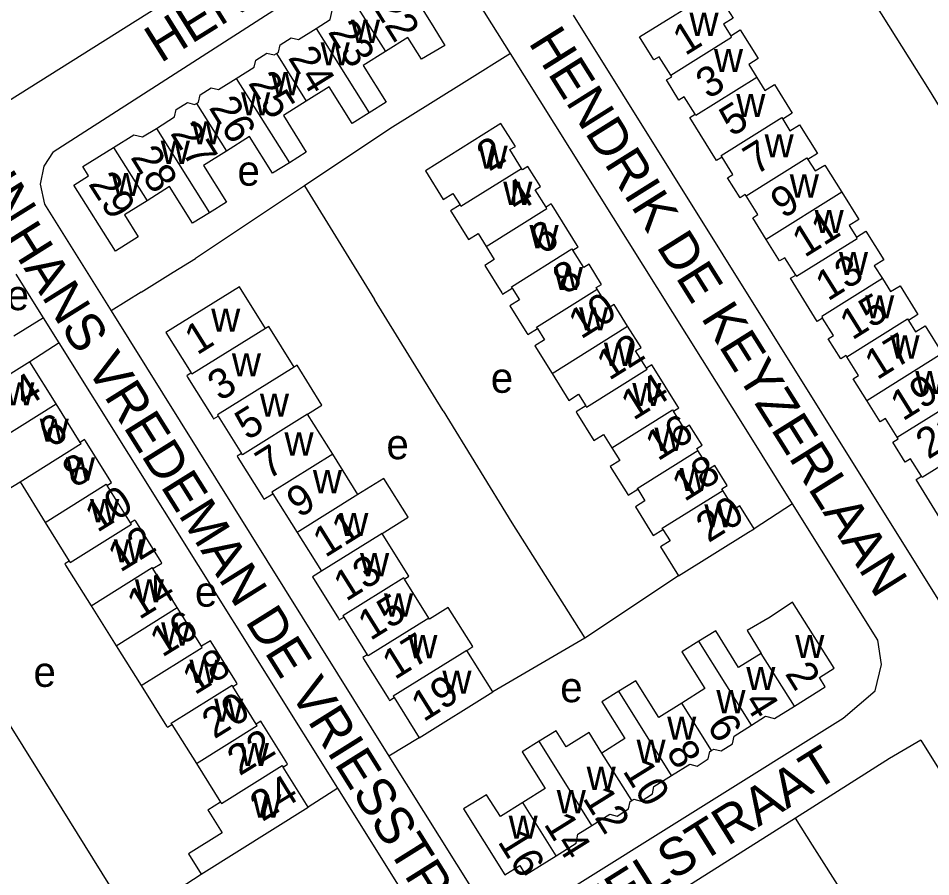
# Model space of a CAD drawing. Extents: x 159294 to 161936, y 384538 to 386517.
# Drawn here: x 159845.8 to 159966.9, y 385798.5 to 385912.5 of the extents above; entities that cross this region are included whole.
import ezdxf

# ---------------------------------------------------------------- set-up
doc = ezdxf.new("R2010")
doc.units = 0
for name, color, linetype in [('BLT_Basislijn', 7, 'Continuous'), ('BLT_Bebouwing', 7, 'Continuous'), ('BLT_Centroide', 7, 'Continuous'), ('BLT_Huisnummer', 7, 'Continuous'), ('BLT_Huisnummer_ tussenligend', 7, 'Continuous'), ('BLT_Onderverdeling_panden', 7, 'Continuous'), ('BLT_Straatnaam', 7, 'Continuous')]:
    doc.layers.add(name, color=color, linetype=linetype)

msp = doc.modelspace()

# ---------------------------------------------------------------- linework, layer by layer
at = {"layer": 'BLT_Basislijn'}
for p, q in [((159911.1, 385907.81), (159905.3, 385904.18)), ((159895.07, 385897.81), (159883.74, 385890.26)), ((159883.74, 385890.26), (159869.28, 385880.62)), ((159883.74, 385890.26), (159893.03, 385875.17)), ((159862.08, 385876.15), (159858.07, 385873.64)), ((159902.17, 385860.36), (159893.03, 385875.17)), ((159849.12, 385872.73), (159845.17, 385870.3)), ((159851.19, 385869.41), (159847.3, 385866.89)), ((159902.17, 385860.36), (159911.28, 385845.49)), ((159948.51, 385848.05), (159943.44, 385844.73)), ((159911.28, 385845.49), (159920.95, 385830.19)), ((159933.4, 385838.47), (159920.95, 385830.19)), ((159920.95, 385830.19), (159908.74, 385823.06)), ((159915.5, 385794.73), (159955.22, 385819.57)), ((159898.98, 385816.97), (159894.95, 385814.53)), ((159965.53, 385816.65), (159961.4, 385814.2)), ((159965.53, 385816.65), (159974.22, 385802.74)), ((159961.4, 385814.2), (159948.91, 385806.32)), ((159860.71, 385792.84), (159848.33, 385812.79)), ((159888.18, 385810.29), (159884.24, 385807.76)), ((159948.91, 385806.32), (159910.63, 385782.14)), ((159860.71, 385792.84), (159870.02, 385798.86))]:
    msp.add_line(p, q, dxfattribs=at)
for points in [[(159896.79, 385934.46), (159842.89, 385900.52), (159841.94, 385900.2), (159815.28, 385942.76), (159803.88, 385961.6)], [(159850.38, 385894.74), (159891.68, 385921.31)], [(159911.1, 385907.81), (159902.7, 385921.22)], [(159966.7, 385902.97), (159958.62, 385915.85), (159958.02, 385916.79)], [(159991.52, 385807.11), (159988.45, 385805.85), (159987, 385806.01), (159985.35, 385807.31), (159919.44, 385912.9)], [(159948.51, 385848.05), (159942.35, 385857.91), (159911.1, 385907.81)], [(159905.3, 385904.18), (159900.83, 385901.4), (159895.07, 385897.81)], [(159976.98, 385886.22), (159976.36, 385887.21), (159966.7, 385902.97)], [(159850.38, 385894.74), (159849.13, 385892.84), (159848.65, 385890.45), (159849.22, 385887.82), (159858.07, 385873.64)], [(159862.08, 385876.15), (159866.32, 385878.79), (159869.28, 385880.62)], [(159849.12, 385872.73), (159845.5, 385878.52)], [(159858.07, 385873.64), (159894.95, 385814.53)], [(159851.19, 385869.41), (159849.12, 385872.73)], [(159888.18, 385810.29), (159851.19, 385869.41)], [(159959.83, 385829.92), (159948.51, 385848.05)], [(159955.22, 385819.57), (159959.49, 385823.19), (159960.31, 385826.72), (159959.83, 385829.92)], [(159848.33, 385812.79), (159842.33, 385822.34), (159841.82, 385823.15)], [(159894.95, 385814.53), (159906.2, 385796.5)], [(159899.56, 385792.1), (159888.18, 385810.29)], [(159953.23, 385791.35), (159954.25, 385795.24), (159955.41, 385796.03), (159951.16, 385802.73), (159948.91, 385806.32)]]:
    msp.add_lwpolyline(points, dxfattribs=at)
at = {"layer": 'BLT_Bebouwing'}
for points in [[(159890.05, 385915.15), (159894.14, 385917.71), (159894.91, 385916.48), (159896.88, 385917.71), (159900.56, 385911.83)], [(159932.36, 385904.93), (159930.83, 385907.39), (159930.11, 385906.98), (159928.21, 385910.02), (159938.25, 385916.29), (159940.62, 385912.49), (159939.35, 385911.69), (159940.31, 385910.15)], [(159885.28, 385911.14), (159887.14, 385912.32), (159887.42, 385913.51), (159890.05, 385915.15)], [(159880.01, 385907.83), (159880.29, 385908), (159880.5, 385908.97), (159882, 385909.89), (159882.96, 385909.67), (159885.28, 385911.14)], [(159900.56, 385911.83), (159902.36, 385908.89), (159899.29, 385907.05), (159897.48, 385909.95), (159894.5, 385908.09)], [(159940.31, 385910.15), (159941.55, 385910.94), (159943.96, 385907.14), (159942.7, 385906.34), (159943.76, 385904.64)], [(159874.69, 385904.51), (159877.06, 385905.99), (159877.28, 385906.94), (159878.76, 385907.88), (159879.71, 385907.65), (159880.01, 385907.83)], [(159894.5, 385908.09), (159891.53, 385906.23), (159894.58, 385901.35), (159892.33, 385899.95)], [(159869.41, 385901.2), (159869.67, 385901.36), (159869.9, 385902.32), (159871.38, 385903.27), (159872.32, 385903.03), (159874.69, 385904.51)], [(159935.58, 385899.78), (159934.15, 385902.08), (159933.44, 385901.64), (159931.79, 385904.3), (159932.49, 385904.74), (159932.36, 385904.93)], [(159943.76, 385904.64), (159944.84, 385902.9), (159946.12, 385903.69), (159948.49, 385899.9), (159947.22, 385899.1)], [(159892.33, 385899.95), (159890.09, 385898.54), (159887.04, 385903.41), (159883.99, 385901.51)], [(159883.99, 385901.51), (159880.94, 385899.6), (159883.99, 385894.72), (159881.75, 385893.32)], [(159864.09, 385897.88), (159866.51, 385899.4), (159866.73, 385900.36), (159868.22, 385901.3), (159869.16, 385901.05), (159869.41, 385901.2)], [(159939.16, 385894.07), (159938.45, 385893.63), (159934.88, 385899.34), (159935.58, 385899.78)], [(159947.22, 385899.1), (159948.18, 385897.56), (159949.45, 385898.35), (159951.82, 385894.55), (159950.56, 385893.75)], [(159858.4, 385895.35), (159861.08, 385897.02), (159862.26, 385896.74), (159864.09, 385897.88)], [(159909.1, 385898.09), (159899.79, 385892.26), (159902.17, 385888.45), (159903.45, 385889.25), (159904.4, 385887.72)], [(159909.82, 385898.54), (159909.1, 385898.09)], [(159912.57, 385892.57), (159911.02, 385895.05), (159911.73, 385895.49), (159909.82, 385898.54)], [(159881.75, 385893.32), (159879.5, 385891.91), (159876.45, 385896.78), (159873.4, 385894.87)], [(159858.65, 385881.58), (159853.12, 385890.35), (159855.08, 385891.59), (159854.32, 385892.81), (159858.4, 385895.35)], [(159873.4, 385894.87), (159870.34, 385892.96), (159873.39, 385888.08), (159871.15, 385886.68)], [(159942.37, 385888.92), (159942.25, 385889.1), (159941.55, 385888.66), (159939.89, 385891.33), (159940.58, 385891.76), (159939.16, 385894.07)], [(159950.56, 385893.75), (159951.52, 385892.22), (159952.79, 385893.01), (159955.05, 385889.41)], [(159915.8, 385887.41), (159914.36, 385889.7), (159915.06, 385890.14), (159913.4, 385892.81), (159912.69, 385892.37), (159912.57, 385892.57)], [(159871.15, 385886.68), (159868.9, 385885.27), (159865.85, 385890.14), (159862.86, 385888.27)], [(159955.05, 385889.41), (159957.31, 385885.79), (159956.04, 385884.99), (159956.99, 385883.45)], [(159862.86, 385888.27), (159859.86, 385886.4), (159861.69, 385883.48), (159858.65, 385881.58)], [(159945.01, 385883.14), (159943.23, 385885.98), (159943.93, 385886.42), (159942.37, 385888.92)], [(159904.4, 385887.72), (159903.13, 385886.93), (159903.24, 385886.74)], [(159916.61, 385887.67), (159916.5, 385887.85), (159915.8, 385887.41)], [(159919.95, 385882.31), (159916.61, 385887.67)], [(159903.24, 385886.74), (159905.51, 385883.12), (159906.78, 385883.91), (159907.86, 385882.19)], [(159956.99, 385883.45), (159958.27, 385884.24), (159960.64, 385880.44), (159959.37, 385879.64), (159960.44, 385877.93)], [(159907.86, 385882.19), (159908.93, 385880.46), (159907.66, 385879.67), (159909.93, 385876.04)], [(159919.36, 385881.69), (159920.07, 385882.13), (159919.95, 385882.31)], [(159948.94, 385878.41), (159947.51, 385880.71), (159946.8, 385880.27), (159945.01, 385883.14)], [(159922.58, 385876.54), (159922.46, 385876.73), (159923.17, 385877.17), (159921.51, 385879.83), (159920.8, 385879.39), (159919.36, 385881.69)], [(159952.51, 385872.69), (159951.81, 385872.25), (159948.24, 385877.97), (159948.94, 385878.41)], [(159960.44, 385877.93), (159961.52, 385876.2), (159962.8, 385876.99), (159965.16, 385873.18), (159963.9, 385872.39)], [(159878.57, 385871.32), (159875.11, 385876.85), (159865.36, 385870.76), (159868.7, 385865.4)], [(159909.93, 385876.04), (159910.04, 385875.86), (159911.31, 385876.65)], [(159911.31, 385876.65), (159912.27, 385875.13), (159910.99, 385874.33), (159913.26, 385870.71)], [(159926.63, 385871.63), (159924.84, 385874.49), (159924.14, 385874.05), (159922.58, 385876.54)], [(159955.73, 385867.55), (159955.62, 385867.73), (159954.91, 385867.29), (159953.24, 385869.95), (159953.94, 385870.39), (159952.51, 385872.69)], [(159963.9, 385872.39), (159964.86, 385870.86), (159966.13, 385871.64), (159968.39, 385868.03)], [(159882.36, 385866.19), (159879, 385871.57), (159878.57, 385871.32)], [(159913.26, 385870.71), (159913.37, 385870.52), (159914.65, 385871.32)], [(159914.65, 385871.32), (159915.6, 385869.79), (159914.33, 385869), (159916.61, 385865.35)], [(159929.15, 385866.04), (159927.7, 385868.34), (159928.41, 385868.78), (159926.63, 385871.63)], [(159958.36, 385861.76), (159956.58, 385864.61), (159957.28, 385865.05), (159955.73, 385867.55)], [(159847.3, 385866.89), (159833.05, 385858), (159834.73, 385855.3), (159839.21, 385858.08), (159840.43, 385856.12)], [(159850.79, 385861.31), (159847.3, 385866.89)], [(159884.16, 385859.94), (159886.07, 385861.14), (159882.76, 385866.44), (159882.36, 385866.19)], [(159929.94, 385866.34), (159929.85, 385866.48), (159929.15, 385866.04)], [(159933.3, 385860.95), (159929.94, 385866.34)], [(159868.7, 385865.4), (159868.11, 385865.03), (159868.22, 385864.86)], [(159916.61, 385865.35), (159918.84, 385861.77), (159920.11, 385862.57), (159921.07, 385861.04)], [(159868.22, 385864.86), (159871.6, 385859.47)], [(159962.4, 385856.86), (159960.85, 385859.34), (159960.15, 385858.9), (159958.36, 385861.76)], [(159853.98, 385856.19), (159850.79, 385861.31)], [(159921.07, 385861.04), (159919.79, 385860.24), (159919.91, 385860.06)], [(159932.72, 385860.32), (159933.42, 385860.76), (159933.3, 385860.95)], [(159935.97, 385855.11), (159935.81, 385855.36), (159936.52, 385855.8), (159934.86, 385858.46), (159934.15, 385858.02), (159932.72, 385860.32)], [(159871.6, 385859.47), (159871.69, 385859.32), (159872.28, 385859.69)], [(159872.28, 385859.69), (159875.38, 385854.72)], [(159887.49, 385854.61), (159884.16, 385859.94)], [(159919.91, 385860.06), (159922.17, 385856.44), (159923.45, 385857.23), (159924.54, 385855.48)], [(159965.62, 385851.69), (159964.19, 385853.99), (159963.49, 385853.55), (159961.82, 385856.21), (159962.53, 385856.65), (159962.4, 385856.86)], [(159854.68, 385856.39), (159854.57, 385856.56), (159853.98, 385856.19)], [(159858.04, 385851.01), (159854.68, 385856.39)], [(159924.54, 385855.48), (159925.6, 385853.78), (159924.33, 385852.99), (159926.65, 385849.27)], [(159841.01, 385855.2), (159840.12, 385854.65), (159843.42, 385849.36), (159845.99, 385850.96)], [(159875.38, 385854.72), (159874.79, 385854.35), (159874.91, 385854.16)], [(159890.84, 385849.26), (159887.49, 385854.61)], [(159939.28, 385849.82), (159939.15, 385850.02), (159939.85, 385850.46), (159938.2, 385853.11), (159937.49, 385852.67), (159935.97, 385855.11)], [(159874.91, 385854.16), (159878.24, 385848.83)], [(159845.99, 385850.96), (159849.33, 385845.57)], [(159857.54, 385850.48), (159858.14, 385850.85), (159858.04, 385851.01)], [(159894.06, 385844.11), (159897.49, 385846.25), (159894.28, 385851.41), (159890.84, 385849.26)], [(159969.18, 385845.97), (159968.49, 385845.53), (159964.92, 385851.25), (159965.62, 385851.69)], [(159860.65, 385845.51), (159857.54, 385850.48)], [(159878.24, 385848.83), (159878.36, 385848.64), (159879.55, 385849.38)], [(159879.55, 385849.38), (159882.77, 385844.22)], [(159926.65, 385849.27), (159926.71, 385849.18), (159927.98, 385849.97)], [(159927.98, 385849.97), (159928.93, 385848.45), (159927.66, 385847.65), (159929.95, 385843.98)], [(159943.44, 385844.73), (159941.54, 385847.77), (159940.83, 385847.34), (159939.28, 385849.82)], [(159861.36, 385845.71), (159861.25, 385845.88), (159860.65, 385845.51)], [(159849.33, 385845.57), (159852.53, 385840.43)], [(159864.72, 385840.31), (159861.36, 385845.71)], [(159929.95, 385843.98), (159930.04, 385843.84), (159931.31, 385844.64)], [(159931.31, 385844.64), (159932.27, 385843.11), (159931, 385842.32), (159933.4, 385838.47)], [(159942.68, 385844.25), (159943.44, 385844.73)], [(159882.77, 385844.22), (159885.99, 385839.07)], [(159897.51, 385838.58), (159894.06, 385844.11)], [(159933.4, 385838.47), (159942.68, 385844.25)], [(159852.53, 385840.43), (159851.93, 385840.06), (159852.04, 385839.89)], [(159852.04, 385839.89), (159855.42, 385834.51)], [(159863.63, 385839.43), (159864.81, 385840.17), (159864.72, 385840.31)], [(159866.86, 385834.27), (159863.63, 385839.43)], [(159885.99, 385839.07), (159884.8, 385838.33), (159888.26, 385832.79)], [(159897.01, 385838.05), (159897.61, 385838.43), (159897.51, 385838.58)], [(159900.25, 385832.87), (159897.01, 385838.05)], [(159948.52, 385834.96), (159945.53, 385832.97), (159942.52, 385831.2), (159944.36, 385828.18)], [(159948.76, 385821.17), (159952.87, 385823.74), (159952.1, 385824.97), (159954.06, 385826.21), (159948.52, 385834.96)], [(159855.42, 385834.51), (159858.75, 385829.2)], [(159870.08, 385829.12), (159866.86, 385834.27)], [(159905.29, 385828.58), (159906.08, 385829.08), (159902.83, 385834.27), (159900.34, 385832.72), (159900.25, 385832.87)], [(159888.26, 385832.79), (159888.36, 385832.62), (159888.96, 385832.99)], [(159888.96, 385832.99), (159892.07, 385828)], [(159944.36, 385828.18), (159941.37, 385826.31), (159938.32, 385831.18), (159936.07, 385829.78)], [(159858.75, 385829.2), (159862.08, 385823.9)], [(159871.37, 385829.7), (159871.26, 385829.86), (159870.08, 385829.12)], [(159874.72, 385824.31), (159871.37, 385829.7)], [(159936.07, 385829.78), (159933.82, 385828.37), (159936.88, 385823.5), (159933.82, 385821.58)], [(159892.07, 385828), (159891.48, 385827.63), (159891.59, 385827.46)], [(159908.74, 385823.06), (159905.29, 385828.58)], [(159891.59, 385827.46), (159894.94, 385822.12)], [(159874.24, 385823.78), (159874.83, 385824.15), (159874.72, 385824.31)], [(159933.82, 385821.58), (159930.77, 385819.67), (159927.71, 385824.54), (159925.47, 385823.14)], [(159862.08, 385823.9), (159865.45, 385818.53)], [(159877.34, 385818.8), (159874.24, 385823.78)], [(159898.98, 385816.97), (159908.74, 385823.06)], [(159925.47, 385823.14), (159923.22, 385821.73), (159926.27, 385816.86), (159923.23, 385814.95)], [(159894.94, 385822.12), (159895.05, 385821.94), (159895.64, 385822.31)], [(159895.64, 385822.31), (159898.98, 385816.97)], [(159943.06, 385818.63), (159944.95, 385819.82), (159946.14, 385819.53), (159948.76, 385821.17)], [(159878.07, 385818.97), (159877.94, 385819.17), (159877.34, 385818.8)], [(159865.45, 385818.53), (159865.55, 385818.36), (159866.15, 385818.74)], [(159866.15, 385818.74), (159869.4, 385813.56)], [(159881.39, 385813.65), (159878.07, 385818.97)], [(159923.23, 385814.95), (159921.52, 385817.67), (159918.48, 385815.76), (159917.13, 385817.91), (159914.88, 385816.51)], [(159937.77, 385815.29), (159938.07, 385815.48), (159939.05, 385815.23), (159940.54, 385816.17), (159940.76, 385817.19), (159943.06, 385818.63)], [(159914.88, 385816.51), (159912.64, 385815.1), (159915.69, 385810.23), (159912.71, 385808.37)], [(159932.47, 385811.96), (159934.87, 385813.47), (159935.85, 385813.22), (159937.34, 385814.16), (159937.54, 385815.15), (159937.77, 385815.29)], [(159869.4, 385813.56), (159872.61, 385808.44)], [(159880.91, 385813.09), (159881.5, 385813.46), (159881.39, 385813.65)], [(159884.24, 385807.76), (159880.91, 385813.09)], [(159927.18, 385808.64), (159927.45, 385808.8), (159928.43, 385808.57), (159929.92, 385809.51), (159930.13, 385810.49), (159932.47, 385811.96)], [(159912.71, 385808.37), (159909.74, 385806.5), (159907.92, 385809.4), (159904.85, 385807.56)], [(159872.61, 385808.44), (159870.92, 385807.37), (159871.03, 385807.19)], [(159921.89, 385805.32), (159924.28, 385806.82), (159925.23, 385806.58), (159926.75, 385807.52), (159926.95, 385808.51), (159927.18, 385808.64)], [(159871.03, 385807.19), (159872.81, 385804.36), (159868.34, 385801.55), (159870.02, 385798.86)], [(159870.02, 385798.86), (159884.24, 385807.76)], [(159904.85, 385807.56), (159910.33, 385798.76), (159912.31, 385800), (159913.08, 385798.77), (159917.14, 385801.31)], [(159917.14, 385801.31), (159919.79, 385802.98), (159920.04, 385804.16), (159921.89, 385805.32)]]:
    msp.add_lwpolyline(points, dxfattribs=at)
at = {"layer": 'BLT_Onderverdeling_panden'}
for p, q in [((159932.36, 385904.93), (159940.42, 385909.98)), ((159940.42, 385909.98), (159940.31, 385910.15)), ((159943.76, 385904.64), (159935.7, 385899.59)), ((159935.7, 385899.59), (159935.58, 385899.78)), ((159955.05, 385889.41), (159945.01, 385883.14)), ((159958.36, 385861.76), (159968.39, 385868.03))]:
    msp.add_line(p, q, dxfattribs=at)
for points in [[(159890.05, 385915.15), (159894.5, 385908.09)], [(159885.28, 385911.14), (159892.33, 385899.95)], [(159880.01, 385907.83), (159883.99, 385901.51)], [(159874.69, 385904.51), (159881.75, 385893.32)], [(159869.41, 385901.2), (159873.4, 385894.87)], [(159939.16, 385894.07), (159939.04, 385894.26), (159947.09, 385899.3), (159947.22, 385899.1)], [(159864.09, 385897.88), (159871.15, 385886.68)], [(159858.4, 385895.35), (159862.86, 385888.27)], [(159942.37, 385888.92), (159950.43, 385893.96), (159950.56, 385893.75)], [(159904.4, 385887.72), (159904.51, 385887.54), (159912.57, 385892.57)], [(159907.86, 385882.19), (159915.91, 385887.23), (159915.8, 385887.41)], [(159948.94, 385878.41), (159949.05, 385878.24), (159957.1, 385883.27), (159956.99, 385883.45)], [(159911.31, 385876.65), (159911.2, 385876.83), (159919.25, 385881.87), (159919.36, 385881.69)], [(159960.44, 385877.93), (159952.39, 385872.9), (159952.51, 385872.69)], [(159914.65, 385871.32), (159914.53, 385871.5), (159922.58, 385876.54)], [(159955.73, 385867.55), (159963.78, 385872.58), (159963.9, 385872.39)], [(159878.57, 385871.32), (159868.81, 385865.23), (159868.7, 385865.4)], [(159916.61, 385865.35), (159926.63, 385871.63)], [(159882.36, 385866.19), (159872.19, 385859.84), (159872.28, 385859.69)], [(159921.07, 385861.04), (159921.18, 385860.86), (159929.23, 385865.89), (159929.15, 385866.04)], [(159962.4, 385856.86), (159970.45, 385861.89), (159970.34, 385862.07)], [(159841.01, 385855.2), (159850.79, 385861.31)], [(159924.54, 385855.48), (159932.59, 385860.51), (159932.72, 385860.32)], [(159884.16, 385859.94), (159875.5, 385854.53), (159875.38, 385854.72)], [(159845.99, 385850.96), (159854.09, 385856.02), (159853.98, 385856.19)], [(159973.79, 385856.54), (159965.74, 385851.51), (159965.62, 385851.69)], [(159887.49, 385854.61), (159879.43, 385849.57), (159879.55, 385849.38)], [(159927.98, 385849.97), (159927.92, 385850.07), (159935.97, 385855.11)], [(159849.33, 385845.57), (159857.44, 385850.64), (159857.54, 385850.48)], [(159931.31, 385844.64), (159931.22, 385844.78), (159939.28, 385849.82)], [(159890.84, 385849.26), (159882.77, 385844.22)], [(159852.53, 385840.43), (159852.63, 385840.26), (159860.77, 385845.34), (159860.65, 385845.51)], [(159894.06, 385844.11), (159885.99, 385839.07)], [(159855.42, 385834.51), (159863.54, 385839.58), (159863.63, 385839.43)], [(159897.01, 385838.05), (159896.91, 385838.2), (159888.85, 385833.16), (159888.96, 385832.99)], [(159858.75, 385829.2), (159866.86, 385834.27)], [(159900.25, 385832.87), (159892.18, 385827.83), (159892.07, 385828)], [(159862.08, 385823.9), (159870.18, 385828.95), (159870.08, 385829.12)], [(159943.06, 385818.63), (159936.07, 385829.78)], [(159905.29, 385828.58), (159895.53, 385822.49), (159895.64, 385822.31)], [(159948.76, 385821.17), (159944.36, 385828.18)], [(159866.15, 385818.74), (159866.04, 385818.9), (159874.13, 385823.95), (159874.24, 385823.78)], [(159932.47, 385811.96), (159925.47, 385823.14)], [(159937.77, 385815.29), (159933.82, 385821.58)], [(159869.4, 385813.56), (159877.47, 385818.6), (159877.34, 385818.8)], [(159921.89, 385805.32), (159914.88, 385816.51)], [(159927.18, 385808.64), (159923.23, 385814.95)], [(159872.61, 385808.44), (159872.73, 385808.24), (159880.79, 385813.28), (159880.91, 385813.09)], [(159917.14, 385801.31), (159912.71, 385808.37)]]:
    msp.add_lwpolyline(points, dxfattribs=at)

# ---------------------------------------------------------------- texts
at = {"layer": 'BLT_Centroide'}
for s, p in [('w', (159934.84, 385910.16)), ('w', (159889.91, 385909.23)), ('w', (159885.89, 385906.23)), ('w', (159938.09, 385905.34)), ('w', (159879.3, 385902.28)), ('w', (159875.33, 385899.59)), ('w', (159941.05, 385899.38)), ('w', (159868.81, 385895.75)), ('w', (159944.81, 385894.03)), ('w', (159864.67, 385893.16)), ('w', (159906.86, 385892.53)), ('e', (159874.85, 385890.27)), ('w', (159858.14, 385888.89)), ('w', (159948.15, 385888.69)), ('w', (159910.12, 385887.72)), ('w', (159951.45, 385883.97)), ('w', (159913.61, 385881.97)), ('w', (159954.68, 385878.41)), ('w', (159916.84, 385876.41)), ('e', (159844.21, 385873.74)), ('w', (159958.16, 385872.66)), ('w', (159871.36, 385870.88)), ('w', (159920.19, 385871.06)), ('w', (159961.51, 385867.31)), ('w', (159923.49, 385866.34)), ('w', (159874.11, 385864.94)), ('e', (159908.47, 385862.77)), ('w', (159964.8, 385862.59)), ('w', (159844.04, 385861.09)), ('w', (159927.25, 385861)), ('w', (159877.83, 385859.59)), ('w', (159848.6, 385856.28)), ('w', (159930.2, 385855.06)), ('w', (159881.09, 385854.44)), ('e', (159894.62, 385853.95)), ('w', (159852.08, 385851.12)), ('w', (159884.86, 385849.44)), ('w', (159933.55, 385849.72)), ('w', (159855.29, 385845.59)), ('w', (159936.81, 385844.91)), ('w', (159888.36, 385843.75)), ('w', (159858.44, 385840.25)), ('w', (159891.12, 385838.41)), ('w', (159861.23, 385834.94)), ('e', (159869.21, 385834.38)), ('w', (159894.3, 385833.06)), ('w', (159864.72, 385829.22)), ('w', (159897.52, 385827.53)), ('w', (159948.88, 385827.55)), ('e', (159847.78, 385823.73)), ('w', (159868.48, 385824.25)), ('w', (159942.38, 385823.31)), ('w', (159902.05, 385822.81)), ('e', (159917.69, 385821.69)), ('w', (159938.41, 385820.23)), ('w', (159871.75, 385819.09)), ('w', (159931.88, 385816.72)), ('w', (159927.81, 385813.67)), ('w', (159875.17, 385813.22)), ('w', (159921.19, 385810.06)), ('w', (159876.81, 385806.38)), ('w', (159917.22, 385806.95)), ('w', (159910.84, 385803.58))]:
    msp.add_text(s, height=4, dxfattribs=at).set_placement(p)
at = {"layer": 'BLT_Huisnummer'}
for s, rotation, p in [('22', 301.918, (159892.7, 385914.11)), ('1', 32.0024, (159934.27, 385907.45)), ('24', 301.936, (159881.49, 385907.25)), ('26', 301.9131, (159870.98, 385900.63)), ('5', 32.0024, (159940.46, 385896.69)), ('2', 32.0393, (159908.25, 385892.09)), ('29', 302.5674, (159854.98, 385890.51)), ('9', 32.0024, (159947.26, 385885.81)), ('6', 32.0393, (159915.3, 385881)), ('13', 32.0024, (159953.21, 385874.86)), ('10', 32.0393, (159920.44, 385869.81)), ('1', 32.0392, (159869.49, 385867.7)), ('17', 32.0024, (159959.74, 385864.4)), ('4', 31.7413, (159846.68, 385860.73)), ('14', 32.0393, (159927.4, 385859.02)), ('5', 32.0392, (159876.17, 385856.38)), ('21', 32.0024, (159966.53, 385853.87)), ('8', 31.7413, (159853.26, 385850.05)), ('9', 32.0392, (159883.03, 385846.08)), ('20', 32.0393, (159937.35, 385842.79)), ('12', 31.7413, (159859.29, 385838.86)), ('13', 32.0392, (159889.26, 385834.99)), ('16', 31.7413, (159864.86, 385827.58)), ('2', 301.8982, (159947.44, 385825.49)), ('19', 32.0392, (159899.55, 385819.01)), ('20', 31.7413, (159871.77, 385816.74)), ('6', 301.8982, (159937.06, 385818.59)), ('10', 301.8982, (159925.9, 385812.57)), ('24', 31.7413, (159878.15, 385805.76)), ('16', 301.8982, (159909.31, 385803.18))]:
    msp.add_text(s, height=4, rotation=rotation, dxfattribs=at).set_placement(p)
at = {"layer": 'BLT_Huisnummer_ tussenligend'}
for s, rotation, p in [('23', 301.9291, (159886.79, 385910.69)), ('25', 301.9265, (159876.2, 385903.89)), ('3', 32.0024, (159937.34, 385901.68)), ('27', 301.9233, (159865.86, 385897.23)), ('28', 301.9268, (159860.58, 385894.04)), ('7', 32.0024, (159943.63, 385891.6)), ('4', 32.0393, (159911.96, 385886.59)), ('11', 32.0024, (159950.12, 385880.65)), ('8', 32.0393, (159918.34, 385875.71)), ('15', 32.0024, (159956.44, 385869.69)), ('12', 32.0393, (159924.18, 385864.33)), ('3', 32.0392, (159872.54, 385861.57)), ('19', 32.0024, (159963.16, 385858.94)), ('6', 31.7413, (159850.11, 385855.34)), ('16', 32.0393, (159930.64, 385853.63)), ('7', 32.0392, (159878.9, 385851.17)), ('18', 32.0393, (159934.17, 385848.24)), ('10', 31.7413, (159856.24, 385844.15)), ('11', 32.0392, (159886.5, 385840.82)), ('14', 31.7413, (159861.82, 385832.58)), ('15', 32.0392, (159892.49, 385829.79)), ('17', 32.0392, (159895.72, 385824.59)), ('18', 31.7413, (159869.18, 385822.58)), ('4', 301.8982, (159941.95, 385821.74)), ('22', 31.7413, (159875.12, 385811.84)), ('8', 301.8982, (159931.66, 385815.07)), ('12', 301.8982, (159920.59, 385808.95)), ('14', 301.8982, (159915.43, 385805.52))]:
    msp.add_text(s, height=4, rotation=rotation, dxfattribs=at).set_placement(p)
at = {"layer": 'BLT_Straatnaam'}
for s, rotation, p in [('HENDRIK DE KEYZERPLEIN', 301.9791, (159796.95, 385960.16)), ('HENDRIK DE KEYZERPLEIN', 31.9791, (159864.65, 385906.48)), ('HENDRIK DE KEYZERLAAN', 302.0819, (159913.39, 385909.27)), ('HANS VREDEMAN DE VRIESSTRAAT', 302.0626, (159843.85, 385883.43)), ('HANS STEENWINKELSTRAAT', 32.0608, (159874.71, 385761.7))]:
    msp.add_text(s, height=5, rotation=rotation, dxfattribs=at).set_placement(p)

doc.saveas('drawing.dxf')
